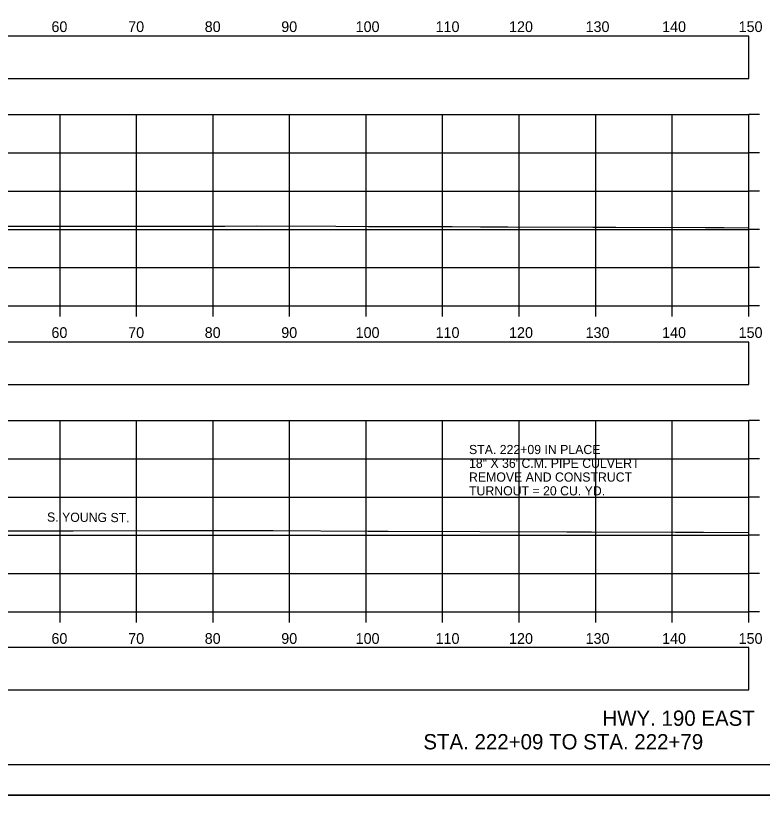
# Model space of a CAD drawing. Extents: x 1369627 to 1374022, y 380035 to 398173.
# Drawn here: x 1372152.8 to 1372250.3, y 385156.9 to 385260.8 of the extents above; entities that cross this region are included whole.
import ezdxf

# ---------------------------------------------------------------- set-up
doc = ezdxf.new("R2010")
doc.units = 0
for name, color, linetype in [('Default', 7, 'Continuous'), ('R_Alt Surface', 7, 'Continuous'), ('R_Axis', 7, 'Continuous'), ('R_Axis Annot', 7, 'Continuous'), ('R_Border', 7, 'Continuous'), ('R_Draft', 7, 'Continuous'), ('R_Exist Surface', 7, 'Continuous'), ('R_Grid', 7, 'Continuous'), ('R_No Plot', 7, 'Continuous'), ('R_Water', 7, 'Continuous')]:
    doc.layers.add(name, color=color, linetype=linetype)

msp = doc.modelspace()

# ---------------------------------------------------------------- linework, layer by layer
at = {"layer": 'Default'}
for points in [[(1371948.53, 385252.6), (1372248.53, 385252.6), (1372248.53, 385258.12), (1371948.53, 385258.12)], [(1371948.53, 385212.6), (1372248.53, 385212.6), (1372248.53, 385218.12), (1371948.53, 385218.12)], [(1371948.53, 385172.66), (1372248.53, 385172.66), (1372248.53, 385178.18), (1371948.53, 385178.18)]]:
    msp.add_lwpolyline(points, close=True, dxfattribs=at)
at = {"layer": 'R_Axis'}
for p, q in [((1372248.53, 385222.87), (1372248.53, 385247.87)), ((1372249.93, 385247.87), (1372248.53, 385247.87)), ((1372249.93, 385242.87), (1372248.53, 385242.87)), ((1372249.93, 385237.87), (1372248.53, 385237.87)), ((1372249.93, 385232.87), (1372248.53, 385232.87)), ((1372249.93, 385227.87), (1372248.53, 385227.87)), ((1371948.53, 385222.87), (1372248.53, 385222.87)), ((1372158.53, 385221.47), (1372158.53, 385222.87)), ((1372168.53, 385221.47), (1372168.53, 385222.87)), ((1372178.53, 385221.47), (1372178.53, 385222.87)), ((1372188.53, 385221.47), (1372188.53, 385222.87)), ((1372198.53, 385221.47), (1372198.53, 385222.87)), ((1372208.53, 385221.47), (1372208.53, 385222.87)), ((1372218.53, 385221.47), (1372218.53, 385222.87)), ((1372228.53, 385221.47), (1372228.53, 385222.87)), ((1372238.53, 385221.47), (1372238.53, 385222.87)), ((1372248.53, 385221.47), (1372248.53, 385222.87)), ((1372249.93, 385222.87), (1372248.53, 385222.87)), ((1372248.53, 385182.87), (1372248.53, 385207.87)), ((1372249.93, 385207.87), (1372248.53, 385207.87)), ((1372249.93, 385202.87), (1372248.53, 385202.87)), ((1372249.93, 385197.87), (1372248.53, 385197.87)), ((1372249.93, 385192.87), (1372248.53, 385192.87)), ((1372249.93, 385187.87), (1372248.53, 385187.87)), ((1371948.53, 385182.87), (1372248.53, 385182.87)), ((1372158.53, 385181.47), (1372158.53, 385182.87)), ((1372168.53, 385181.47), (1372168.53, 385182.87)), ((1372178.53, 385181.47), (1372178.53, 385182.87)), ((1372188.53, 385181.47), (1372188.53, 385182.87)), ((1372198.53, 385181.47), (1372198.53, 385182.87)), ((1372208.53, 385181.47), (1372208.53, 385182.87)), ((1372218.53, 385181.47), (1372218.53, 385182.87)), ((1372228.53, 385181.47), (1372228.53, 385182.87)), ((1372238.53, 385181.47), (1372238.53, 385182.87)), ((1372248.53, 385181.47), (1372248.53, 385182.87)), ((1372249.93, 385182.87), (1372248.53, 385182.87))]:
    msp.add_line(p, q, dxfattribs=at)
at = {"layer": 'R_Border'}
msp.add_line((1372256.71, 385162.86), (1371940.53, 385162.86), dxfattribs=at)
at = {"layer": 'R_Exist Surface'}
for points in [[(1372146.46, 385233.29), (1372154.16, 385233.29), (1372159.04, 385233.29), (1372167.11, 385233.3), (1372171.62, 385233.3), (1372180.07, 385233.3), (1372184.2, 385233.31), (1372194.57, 385233.27), (1372198.85, 385233.26), (1372209.76, 385233.22), (1372213.5, 385233.21), (1372217.05, 385233.19), (1372228.16, 385233.16), (1372231.18, 385233.15), (1372242.82, 385233.11), (1372245.3, 385233.1), (1372248.53, 385233.08)], [(1372147.35, 385193.45), (1372159, 385193.46), (1372160.25, 385193.46), (1372171.6, 385193.47), (1372173.15, 385193.47), (1372184.2, 385193.48), (1372186.38, 385193.47), (1372198.8, 385193.42), (1372201.41, 385193.41), (1372213.4, 385193.37), (1372224.76, 385193.32), (1372228, 385193.31), (1372238.95, 385193.27), (1372242.61, 385193.26), (1372248.53, 385193.22)]]:
    msp.add_lwpolyline(points, dxfattribs=at)
at = {"layer": 'R_Grid'}
for p, q in [((1371948.53, 385247.87), (1372248.53, 385247.87)), ((1372158.53, 385222.87), (1372158.53, 385247.87)), ((1372168.53, 385222.87), (1372168.53, 385247.87)), ((1372178.53, 385222.87), (1372178.53, 385247.87)), ((1372188.53, 385222.87), (1372188.53, 385247.87)), ((1372198.53, 385222.87), (1372198.53, 385247.87)), ((1372208.53, 385222.87), (1372208.53, 385247.87)), ((1372218.53, 385222.87), (1372218.53, 385247.87)), ((1372228.53, 385222.87), (1372228.53, 385247.87)), ((1372238.53, 385222.87), (1372238.53, 385247.87)), ((1372248.53, 385222.87), (1372248.53, 385247.87)), ((1371948.53, 385242.87), (1372248.53, 385242.87)), ((1371948.53, 385237.87), (1372248.53, 385237.87)), ((1371948.53, 385232.87), (1372248.53, 385232.87)), ((1371948.53, 385227.87), (1372248.53, 385227.87)), ((1371948.53, 385222.87), (1372248.53, 385222.87)), ((1371948.53, 385207.87), (1372248.53, 385207.87)), ((1372158.53, 385182.87), (1372158.53, 385207.87)), ((1372168.53, 385182.87), (1372168.53, 385207.87)), ((1372178.53, 385182.87), (1372178.53, 385207.87)), ((1372188.53, 385182.87), (1372188.53, 385207.87)), ((1372198.53, 385182.87), (1372198.53, 385207.87)), ((1372208.53, 385182.87), (1372208.53, 385207.87)), ((1372218.53, 385182.87), (1372218.53, 385207.87)), ((1372228.53, 385182.87), (1372228.53, 385207.87)), ((1372238.53, 385182.87), (1372238.53, 385207.87)), ((1372248.53, 385182.87), (1372248.53, 385207.87)), ((1371948.53, 385202.87), (1372248.53, 385202.87)), ((1371948.53, 385197.87), (1372248.53, 385197.87)), ((1371948.53, 385192.87), (1372248.53, 385192.87)), ((1371948.53, 385187.87), (1372248.53, 385187.87)), ((1371948.53, 385182.87), (1372248.53, 385182.87))]:
    msp.add_line(p, q, dxfattribs=at)
at = {"layer": 'R_No Plot'}
msp.add_line((1371928.13, 385158.88), (1372261.46, 385158.88), dxfattribs=at)
msp.add_line((1371928.13, 385158.88), (1372261.46, 385158.88), dxfattribs=at)
for points in [[(1371928.12, 385372.21), (1372261.46, 385372.21), (1372261.46, 385158.87), (1371928.12, 385158.87)], [(1372174.45, 385368.32), (1372194.07, 385368.32), (1372194.07, 385358.44), (1372210.18, 385358.44), (1372233.38, 385358.44), (1372233.38, 385325.77), (1372256.59, 385325.77), (1372256.71, 385162.86), (1371940.53, 385162.86), (1371940.53, 385368.32)], [(1371928.12, 385158.88), (1372261.46, 385158.88), (1372261.46, 384945.54), (1371928.12, 384945.54)]]:
    msp.add_lwpolyline(points, close=True, dxfattribs=at)

# ---------------------------------------------------------------- texts
at = {"layer": 'R_Alt Surface'}
msp.add_text('S. YOUNG ST.', height=1.2, rotation=359.5795, dxfattribs=at).set_placement((1372156.83, 385194.65))
at = {"layer": 'R_Axis Annot'}
for s, p in [('60', (1372157.41, 385258.67)), ('70', (1372167.44, 385258.67)), ('80', (1372177.44, 385258.67)), ('90', (1372187.44, 385258.67)), ('100', (1372197.16, 385258.67)), ('110', (1372207.61, 385258.67)), ('120', (1372217.21, 385258.67)), ('130', (1372227.21, 385258.67)), ('140', (1372237.21, 385258.67)), ('150', (1372247.21, 385258.67)), ('60', (1372157.41, 385218.67)), ('70', (1372167.44, 385218.67)), ('80', (1372177.44, 385218.67)), ('90', (1372187.44, 385218.67)), ('100', (1372197.16, 385218.67)), ('110', (1372207.61, 385218.67)), ('120', (1372217.21, 385218.67)), ('130', (1372227.21, 385218.67)), ('140', (1372237.21, 385218.67)), ('150', (1372247.21, 385218.67)), ('60', (1372157.41, 385178.67)), ('70', (1372167.44, 385178.67)), ('80', (1372177.44, 385178.67)), ('90', (1372187.44, 385178.67)), ('100', (1372197.16, 385178.67)), ('110', (1372207.61, 385178.67)), ('120', (1372217.21, 385178.67)), ('130', (1372227.21, 385178.67)), ('140', (1372237.21, 385178.67)), ('150', (1372247.21, 385178.67))]:
    msp.add_text(s, height=1.4, dxfattribs=at).set_placement(p)
at = {"layer": 'R_Draft'}
for s, p in [('HWY. 190 EAST', (1372229.41, 385167.95)), ('STA. 222+09 TO STA. 222+79', (1372206.01, 385164.87))]:
    msp.add_text(s, height=2, dxfattribs=at).set_placement(p)
at = {"layer": 'R_Water'}
for s, p in [('STA. 222+09 IN PLACE', (1372211.98, 385203.48)), ('18" X 36\' C.M. PIPE CULVERT', (1372211.98, 385201.68)), ('REMOVE AND CONSTRUCT', (1372211.98, 385199.88)), ('TURNOUT = 20 CU. YD.', (1372211.98, 385198.08))]:
    msp.add_text(s, height=1.2, dxfattribs=at).set_placement(p)

doc.saveas('drawing.dxf')
